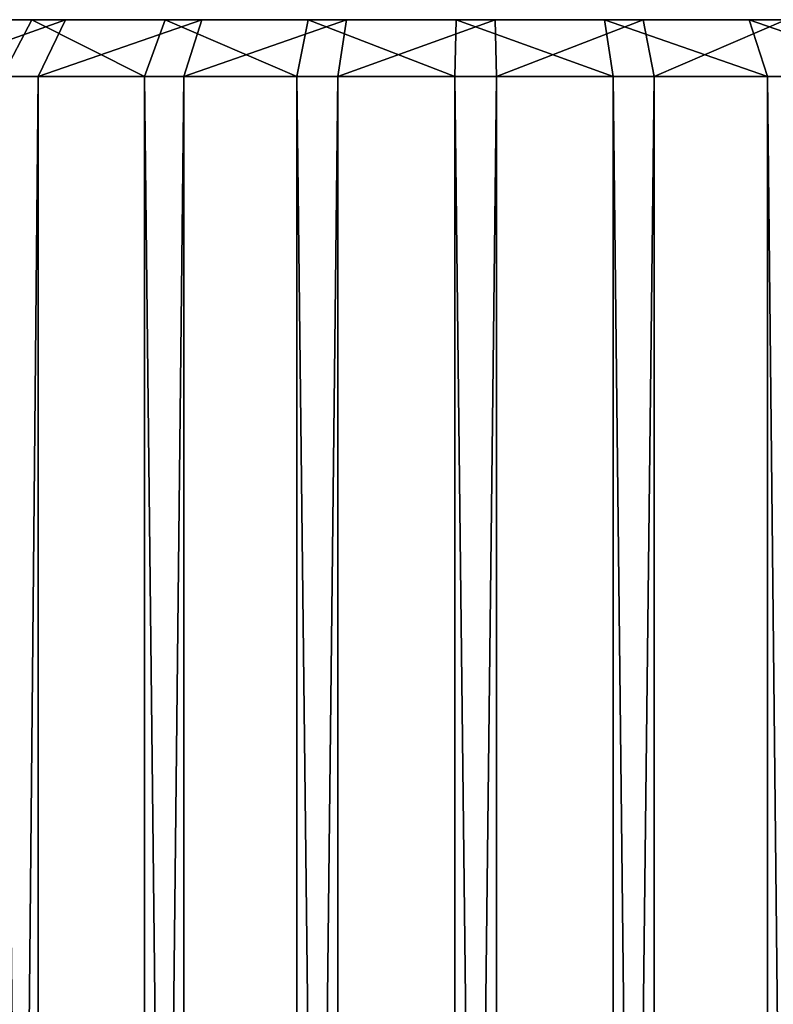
# Model space of a CAD drawing. Extents: x 12 to 103, y 2 to 366.
# Tile 655 of 656: x 54.72 to 61.34, y 357.29 to 365.93. Entities that reach past the tile are written whole.
import ezdxf

# ---------------------------------------------------------------- set-up
doc = ezdxf.new("R2010")
doc.units = 0
doc.header["$LTSCALE"] = 2.54
doc.layers.get('0').update_dxf_attribs({"color": 13, "linetype": 'CONTINUOUS'})

# ---------------------------------------------------------------- blocks, each defined once
blk = doc.blocks.new('SZCZOTKA_DO_WC_EQULA_WISZ_')
at = {"color": 0}
for p, q in [((51.2246, 365.935, 58.551), (58.7226, 365.935, 58.7226)), ((51.2246, 365.935, 58.551), (58.7226, 365.935, 58.7226)), ((58.7226, 365.935, 58.7226), (51.3087, 365.935, 59.8556)), ((58.7226, 365.935, 58.7226), (51.3087, 365.935, 59.8556)), ((51.3683, 365.935, 57.2516), (58.7226, 365.935, 58.7226)), ((51.3683, 365.935, 57.2516), (58.7226, 365.935, 58.7226)), ((51.6181, 365.935, 61.1258), (58.7226, 365.935, 58.7226)), ((51.6181, 365.935, 61.1258), (58.7226, 365.935, 58.7226)), ((58.7226, 365.935, 58.7226), (51.7355, 365.935, 55.9969)), ((58.7226, 365.935, 58.7226), (51.7355, 365.935, 55.9969)), ((52.1433, 365.935, 62.323), (58.7226, 365.935, 58.7226)), ((52.1433, 365.935, 62.323), (58.7226, 365.935, 58.7226)), ((52.315, 365.935, 54.825), (58.7226, 365.935, 58.7226)), ((52.315, 365.935, 54.825), (58.7226, 365.935, 58.7226)), ((58.7226, 365.935, 58.7226), (52.8685, 365.935, 63.4108)), ((58.7226, 365.935, 58.7226), (52.8685, 365.935, 63.4108)), ((53.0891, 365.935, 53.7715), (58.7226, 365.935, 58.7226)), ((53.0891, 365.935, 53.7715), (58.7226, 365.935, 58.7226)), ((55.1222, 365.935, 52.1433), (53.7219, 365.435, 52.4782)), ((55.1222, 365.935, 52.1433), (53.7219, 365.435, 52.4782)), ((53.7715, 365.935, 64.3561), (58.7226, 365.935, 58.7226)), ((53.7715, 365.935, 64.3561), (58.7226, 365.935, 58.7226)), ((53.7715, 365.935, 64.3561), (54.825, 365.935, 65.1303)), ((53.7715, 365.935, 64.3561), (54.825, 365.935, 65.1303)), ((58.7226, 365.935, 58.7226), (54.0345, 365.935, 52.8685)), ((55.1222, 365.935, 52.1433), (54.0345, 365.935, 52.8685)), ((58.7226, 365.935, 58.7226), (54.0345, 365.935, 52.8685)), ((55.1222, 365.935, 52.1433), (54.0345, 365.935, 52.8685)), ((54.825, 365.935, 65.1303), (54.5651, 365.435, 65.5575)), ((54.825, 365.935, 65.1303), (54.5651, 365.435, 65.5575)), ((54.825, 365.935, 65.1303), (58.7226, 365.935, 58.7226)), ((54.825, 365.935, 65.1303), (58.7226, 365.935, 58.7226)), ((54.825, 365.935, 65.1303), (55.9969, 365.935, 65.7098)), ((54.825, 365.935, 65.1303), (55.9969, 365.935, 65.7098)), ((54.825, 365.935, 65.1303), (55.8152, 365.435, 66.1756)), ((54.825, 365.935, 65.1303), (55.8152, 365.435, 66.1756)), ((55.1222, 365.935, 52.1433), (54.8822, 365.435, 51.7047)), ((55.1222, 365.935, 52.1433), (54.8822, 365.435, 51.7047)), ((56.3194, 365.935, 51.6181), (54.8822, 365.435, 51.7047)), ((56.3194, 365.935, 51.6181), (54.8822, 365.435, 51.7047)), ((56.3194, 365.935, 51.6181), (55.1222, 365.935, 52.1433)), ((55.1222, 365.935, 52.1433), (58.7226, 365.935, 58.7226)), ((55.1222, 365.935, 52.1433), (58.7226, 365.935, 58.7226)), ((56.3194, 365.935, 51.6181), (55.1222, 365.935, 52.1433)), ((55.9969, 365.935, 65.7098), (55.8152, 365.435, 66.1756)), ((55.9969, 365.935, 65.7098), (55.8152, 365.435, 66.1756)), ((55.9969, 365.935, 65.7098), (57.2516, 365.935, 66.077)), ((58.7226, 365.935, 58.7226), (55.9969, 365.935, 65.7098)), ((58.7226, 365.935, 58.7226), (55.9969, 365.935, 65.7098)), ((55.9969, 365.935, 65.7098), (57.2516, 365.935, 66.077)), ((55.9969, 365.935, 65.7098), (57.1535, 365.435, 66.5672)), ((55.9969, 365.935, 65.7098), (57.1535, 365.435, 66.5672)), ((56.3194, 365.935, 51.6181), (56.1592, 365.435, 51.1445)), ((56.3194, 365.935, 51.6181), (56.1592, 365.435, 51.1445)), ((57.5896, 365.935, 51.3087), (56.1592, 365.435, 51.1445)), ((57.5896, 365.935, 51.3087), (56.1592, 365.435, 51.1445)), ((57.5896, 365.935, 51.3087), (56.3194, 365.935, 51.6181)), ((56.3194, 365.935, 51.6181), (58.7226, 365.935, 58.7226)), ((56.3194, 365.935, 51.6181), (58.7226, 365.935, 58.7226)), ((57.5896, 365.935, 51.3087), (56.3194, 365.935, 51.6181)), ((57.2516, 365.935, 66.077), (57.1535, 365.435, 66.5672)), ((57.2516, 365.935, 66.077), (57.1535, 365.435, 66.5672)), ((57.2516, 365.935, 66.077), (58.7226, 365.935, 58.7226)), ((57.2516, 365.935, 66.077), (58.7226, 365.935, 58.7226)), ((57.2516, 365.935, 66.077), (58.551, 365.935, 66.2207)), ((57.2516, 365.935, 66.077), (58.551, 365.935, 66.2207)), ((57.2516, 365.935, 66.077), (58.5396, 365.435, 66.7205)), ((57.2516, 365.935, 66.077), (58.5396, 365.435, 66.7205)), ((57.5896, 365.935, 51.3087), (57.5141, 365.435, 50.8144)), ((57.5896, 365.935, 51.3087), (57.5141, 365.435, 50.8144)), ((58.8943, 365.935, 51.2246), (57.5141, 365.435, 50.8144)), ((58.8943, 365.935, 51.2246), (57.5141, 365.435, 50.8144)), ((58.7226, 365.935, 58.7226), (57.5896, 365.935, 51.3087)), ((58.8943, 365.935, 51.2246), (57.5896, 365.935, 51.3087)), ((58.7226, 365.935, 58.7226), (57.5896, 365.935, 51.3087)), ((58.8943, 365.935, 51.2246), (57.5896, 365.935, 51.3087)), ((58.551, 365.935, 66.2207), (58.5396, 365.435, 66.7205)), ((58.551, 365.935, 66.2207), (58.5396, 365.435, 66.7205)), ((58.551, 365.935, 66.2207), (58.7226, 365.935, 58.7226)), ((58.551, 365.935, 66.2207), (58.7226, 365.935, 58.7226)), ((58.551, 365.935, 66.2207), (59.8556, 365.935, 66.1366)), ((58.551, 365.935, 66.2207), (59.8556, 365.935, 66.1366)), ((58.551, 365.935, 66.2207), (59.9312, 365.435, 66.6308)), ((58.551, 365.935, 66.2207), (59.9312, 365.435, 66.6308)), ((66.077, 365.935, 60.1937), (58.7226, 365.935, 58.7226)), ((58.7226, 365.935, 58.7226), (65.7098, 365.935, 61.4484)), ((66.077, 365.935, 60.1937), (58.7226, 365.935, 58.7226)), ((66.2207, 365.935, 58.8943), (58.7226, 365.935, 58.7226)), ((66.2207, 365.935, 58.8943), (58.7226, 365.935, 58.7226)), ((66.1366, 365.935, 57.5896), (58.7226, 365.935, 58.7226)), ((64.3561, 365.935, 63.6738), (58.7226, 365.935, 58.7226)), ((58.7226, 365.935, 58.7226), (63.4108, 365.935, 64.5768)), ((64.3561, 365.935, 63.6738), (58.7226, 365.935, 58.7226)), ((65.1303, 365.935, 62.6203), (58.7226, 365.935, 58.7226)), ((65.1303, 365.935, 62.6203), (58.7226, 365.935, 58.7226)), ((58.7226, 365.935, 58.7226), (65.7098, 365.935, 61.4484)), ((61.1258, 365.935, 65.8272), (58.7226, 365.935, 58.7226)), ((58.7226, 365.935, 58.7226), (59.8556, 365.935, 66.1366)), ((61.1258, 365.935, 65.8272), (58.7226, 365.935, 58.7226)), ((62.323, 365.935, 65.3019), (58.7226, 365.935, 58.7226)), ((62.323, 365.935, 65.3019), (58.7226, 365.935, 58.7226)), ((58.7226, 365.935, 58.7226), (63.4108, 365.935, 64.5768)), ((58.7226, 365.935, 58.7226), (59.8556, 365.935, 66.1366)), ((60.1937, 365.935, 51.3683), (58.7226, 365.935, 58.7226)), ((58.7226, 365.935, 58.7226), (61.4484, 365.935, 51.7355)), ((60.1937, 365.935, 51.3683), (58.7226, 365.935, 58.7226)), ((58.8943, 365.935, 51.2246), (58.7226, 365.935, 58.7226)), ((58.8943, 365.935, 51.2246), (58.7226, 365.935, 58.7226)), ((63.6738, 365.935, 53.0891), (58.7226, 365.935, 58.7226)), ((58.7226, 365.935, 58.7226), (64.5768, 365.935, 54.0345)), ((63.6738, 365.935, 53.0891), (58.7226, 365.935, 58.7226)), ((62.6203, 365.935, 52.315), (58.7226, 365.935, 58.7226)), ((62.6203, 365.935, 52.315), (58.7226, 365.935, 58.7226)), ((58.7226, 365.935, 58.7226), (61.4484, 365.935, 51.7355)), ((65.8272, 365.935, 56.3194), (58.7226, 365.935, 58.7226)), ((66.1366, 365.935, 57.5896), (58.7226, 365.935, 58.7226)), ((65.8272, 365.935, 56.3194), (58.7226, 365.935, 58.7226)), ((65.3019, 365.935, 55.1222), (58.7226, 365.935, 58.7226)), ((65.3019, 365.935, 55.1222), (58.7226, 365.935, 58.7226)), ((58.7226, 365.935, 58.7226), (64.5768, 365.935, 54.0345)), ((60.1937, 365.935, 51.3683), (58.8943, 365.935, 51.2246)), ((58.8943, 365.935, 51.2246), (58.9057, 365.435, 50.7247)), ((58.8943, 365.935, 51.2246), (58.9057, 365.435, 50.7247)), ((60.1937, 365.935, 51.3683), (58.8943, 365.935, 51.2246)), ((60.1937, 365.935, 51.3683), (58.9057, 365.435, 50.7247)), ((60.1937, 365.935, 51.3683), (58.9057, 365.435, 50.7247)), ((59.8556, 365.935, 66.1366), (61.1258, 365.935, 65.8272)), ((59.8556, 365.935, 66.1366), (61.1258, 365.935, 65.8272)), ((59.8556, 365.935, 66.1366), (61.2861, 365.435, 66.3008)), ((59.8556, 365.935, 66.1366), (61.2861, 365.435, 66.3008)), ((59.8556, 365.935, 66.1366), (59.9312, 365.435, 66.6308)), ((59.8556, 365.935, 66.1366), (59.9312, 365.435, 66.6308)), ((61.4484, 365.935, 51.7355), (60.1937, 365.935, 51.3683)), ((60.1937, 365.935, 51.3683), (60.2917, 365.435, 50.878)), ((60.1937, 365.935, 51.3683), (60.2917, 365.435, 50.878)), ((61.4484, 365.935, 51.7355), (60.1937, 365.935, 51.3683)), ((61.4484, 365.935, 51.7355), (60.2917, 365.435, 50.878)), ((61.4484, 365.935, 51.7355), (60.2917, 365.435, 50.878)), ((61.1258, 365.935, 65.8272), (62.323, 365.935, 65.3019)), ((61.1258, 365.935, 65.8272), (62.323, 365.935, 65.3019)), ((61.1258, 365.935, 65.8272), (62.5631, 365.435, 65.7406)), ((61.1258, 365.935, 65.8272), (62.5631, 365.435, 65.7406)), ((61.1258, 365.935, 65.8272), (61.2861, 365.435, 66.3008)), ((61.1258, 365.935, 65.8272), (61.2861, 365.435, 66.3008)), ((53.7219, 245.935, 52.4782), (54.8822, 365.435, 51.7047)), ((53.7219, 245.935, 52.4782), (54.8822, 365.435, 51.7047)), ((53.7219, 365.435, 52.4782), (54.8822, 365.435, 51.7047)), ((53.7219, 365.435, 52.4782), (54.8822, 365.435, 51.7047)), ((55.8152, 365.435, 66.1756), (54.5651, 365.435, 65.5575)), ((55.8152, 365.435, 66.1756), (54.5651, 365.435, 65.5575)), ((54.8822, 245.935, 51.7047), (56.1592, 365.435, 51.1445)), ((54.8822, 245.935, 51.7047), (56.1592, 365.435, 51.1445)), ((54.8822, 245.935, 51.7047), (54.8822, 365.435, 51.7047)), ((54.8822, 365.435, 51.7047), (56.1592, 365.435, 51.1445)), ((54.8822, 245.935, 51.7047), (54.8822, 365.435, 51.7047)), ((54.8822, 365.435, 51.7047), (56.1592, 365.435, 51.1445)), ((55.8152, 245.935, 66.1756), (55.8152, 365.435, 66.1756)), ((55.8152, 245.935, 66.1756), (55.8152, 365.435, 66.1756)), ((57.1535, 245.935, 66.5672), (55.8152, 365.435, 66.1756)), ((57.1535, 245.935, 66.5672), (55.8152, 365.435, 66.1756)), ((57.1535, 365.435, 66.5672), (55.8152, 365.435, 66.1756)), ((57.1535, 365.435, 66.5672), (55.8152, 365.435, 66.1756)), ((56.1592, 245.935, 51.1445), (57.5141, 365.435, 50.8144)), ((56.1592, 245.935, 51.1445), (57.5141, 365.435, 50.8144)), ((56.1592, 245.935, 51.1445), (56.1592, 365.435, 51.1445)), ((56.1592, 365.435, 51.1445), (57.5141, 365.435, 50.8144)), ((56.1592, 245.935, 51.1445), (56.1592, 365.435, 51.1445)), ((56.1592, 365.435, 51.1445), (57.5141, 365.435, 50.8144)), ((57.1535, 245.935, 66.5672), (57.1535, 365.435, 66.5672)), ((57.1535, 245.935, 66.5672), (57.1535, 365.435, 66.5672)), ((58.5396, 245.935, 66.7205), (57.1535, 365.435, 66.5672)), ((58.5396, 245.935, 66.7205), (57.1535, 365.435, 66.5672)), ((58.5396, 365.435, 66.7205), (57.1535, 365.435, 66.5672)), ((58.5396, 365.435, 66.7205), (57.1535, 365.435, 66.5672)), ((57.5141, 245.935, 50.8144), (58.9057, 365.435, 50.7247)), ((57.5141, 245.935, 50.8144), (58.9057, 365.435, 50.7247)), ((57.5141, 245.935, 50.8144), (57.5141, 365.435, 50.8144)), ((57.5141, 365.435, 50.8144), (58.9057, 365.435, 50.7247)), ((57.5141, 245.935, 50.8144), (57.5141, 365.435, 50.8144)), ((57.5141, 365.435, 50.8144), (58.9057, 365.435, 50.7247)), ((58.5396, 245.935, 66.7205), (58.5396, 365.435, 66.7205)), ((58.5396, 245.935, 66.7205), (58.5396, 365.435, 66.7205)), ((59.9312, 245.935, 66.6308), (58.5396, 365.435, 66.7205)), ((59.9312, 245.935, 66.6308), (58.5396, 365.435, 66.7205)), ((59.9312, 365.435, 66.6308), (58.5396, 365.435, 66.7205)), ((59.9312, 365.435, 66.6308), (58.5396, 365.435, 66.7205)), ((58.9057, 245.935, 50.7247), (60.2917, 365.435, 50.878)), ((58.9057, 245.935, 50.7247), (60.2917, 365.435, 50.878)), ((58.9057, 245.935, 50.7247), (58.9057, 365.435, 50.7247)), ((58.9057, 365.435, 50.7247), (60.2917, 365.435, 50.878)), ((58.9057, 245.935, 50.7247), (58.9057, 365.435, 50.7247)), ((58.9057, 365.435, 50.7247), (60.2917, 365.435, 50.878)), ((59.9312, 245.935, 66.6308), (59.9312, 365.435, 66.6308)), ((59.9312, 245.935, 66.6308), (59.9312, 365.435, 66.6308)), ((61.2861, 245.935, 66.3008), (59.9312, 365.435, 66.6308)), ((61.2861, 245.935, 66.3008), (59.9312, 365.435, 66.6308)), ((61.2861, 365.435, 66.3008), (59.9312, 365.435, 66.6308)), ((61.2861, 365.435, 66.3008), (59.9312, 365.435, 66.6308)), ((60.2917, 245.935, 50.878), (60.2917, 365.435, 50.878)), ((60.2917, 365.435, 50.878), (61.6301, 365.435, 51.2697)), ((60.2917, 245.935, 50.878), (60.2917, 365.435, 50.878)), ((60.2917, 365.435, 50.878), (61.6301, 365.435, 51.2697)), ((61.2861, 245.935, 66.3008), (61.2861, 365.435, 66.3008)), ((61.2861, 245.935, 66.3008), (61.2861, 365.435, 66.3008)), ((62.5631, 245.935, 65.7406), (61.2861, 365.435, 66.3008)), ((62.5631, 245.935, 65.7406), (61.2861, 365.435, 66.3008)), ((62.5631, 365.435, 65.7406), (61.2861, 365.435, 66.3008)), ((62.5631, 365.435, 65.7406), (61.2861, 365.435, 66.3008))]:
    blk.add_line(p, q, dxfattribs=at)
mesh = blk.add_polyface(dxfattribs=at)
corners = [(58.7226, 365.935, 58.7226), (51.3683, 365.935, 57.2516), (51.2246, 365.935, 58.551)]
mesh.append_faces([[corners[k] for k in face] for face in [(0, 1, 2)]], dxfattribs={"color": 0})
mesh = blk.add_polyface(dxfattribs=at)
corners = [(51.3087, 365.935, 59.8556), (58.7226, 365.935, 58.7226), (51.2246, 365.935, 58.551)]
mesh.append_faces([[corners[k] for k in face] for face in [(0, 1, 2)]], dxfattribs={"color": 0})
mesh = blk.add_polyface(dxfattribs=at)
corners = [(51.6181, 365.935, 61.1258), (58.7226, 365.935, 58.7226), (51.3087, 365.935, 59.8556)]
mesh.append_faces([[corners[k] for k in face] for face in [(0, 1, 2)]], dxfattribs={"color": 0})
mesh = blk.add_polyface(dxfattribs=at)
corners = [(58.7226, 365.935, 58.7226), (51.7355, 365.935, 55.9969), (51.3683, 365.935, 57.2516)]
mesh.append_faces([[corners[k] for k in face] for face in [(0, 1, 2)]], dxfattribs={"color": 0})
mesh = blk.add_polyface(dxfattribs=at)
corners = [(52.1433, 365.935, 62.323), (58.7226, 365.935, 58.7226), (51.6181, 365.935, 61.1258)]
mesh.append_faces([[corners[k] for k in face] for face in [(0, 1, 2)]], dxfattribs={"color": 0})
mesh = blk.add_polyface(dxfattribs=at)
corners = [(58.7226, 365.935, 58.7226), (52.315, 365.935, 54.825), (51.7355, 365.935, 55.9969)]
mesh.append_faces([[corners[k] for k in face] for face in [(0, 1, 2)]], dxfattribs={"color": 0})
mesh = blk.add_polyface(dxfattribs=at)
corners = [(52.8685, 365.935, 63.4108), (58.7226, 365.935, 58.7226), (52.1433, 365.935, 62.323)]
mesh.append_faces([[corners[k] for k in face] for face in [(0, 1, 2)]], dxfattribs={"color": 0})
mesh = blk.add_polyface(dxfattribs=at)
corners = [(58.7226, 365.935, 58.7226), (53.0891, 365.935, 53.7715), (52.315, 365.935, 54.825)]
mesh.append_faces([[corners[k] for k in face] for face in [(0, 1, 2)]], dxfattribs={"color": 0})
mesh = blk.add_polyface(dxfattribs=at)
corners = [(53.7715, 365.935, 64.3561), (58.7226, 365.935, 58.7226), (52.8685, 365.935, 63.4108)]
mesh.append_faces([[corners[k] for k in face] for face in [(0, 1, 2)]], dxfattribs={"color": 0})
mesh = blk.add_polyface(dxfattribs=at)
corners = [(58.7226, 365.935, 58.7226), (54.0345, 365.935, 52.8685), (53.0891, 365.935, 53.7715)]
mesh.append_faces([[corners[k] for k in face] for face in [(0, 1, 2)]], dxfattribs={"color": 0})
mesh = blk.add_polyface(dxfattribs=at)
corners = [(54.0345, 365.935, 52.8685), (55.1222, 365.935, 52.1433), (53.7219, 365.435, 52.4782)]
mesh.append_faces([[corners[k] for k in face] for face in [(0, 1, 2)]], dxfattribs={"color": 0})
mesh = blk.add_polyface(dxfattribs=at)
corners = [(53.7219, 365.435, 52.4782), (55.1222, 365.935, 52.1433), (54.8822, 365.435, 51.7047)]
mesh.append_faces([[corners[k] for k in face] for face in [(0, 1, 2)]], dxfattribs={"color": 0})
mesh = blk.add_polyface(dxfattribs=at)
corners = [(54.825, 365.935, 65.1303), (58.7226, 365.935, 58.7226), (53.7715, 365.935, 64.3561)]
mesh.append_faces([[corners[k] for k in face] for face in [(0, 1, 2)]], dxfattribs={"color": 0})
mesh = blk.add_polyface(dxfattribs=at)
corners = [(54.5651, 365.435, 65.5575), (54.825, 365.935, 65.1303), (53.7715, 365.935, 64.3561)]
mesh.append_faces([[corners[k] for k in face] for face in [(0, 1, 2)]], dxfattribs={"color": 0})
mesh = blk.add_polyface(dxfattribs=at)
corners = [(58.7226, 365.935, 58.7226), (55.1222, 365.935, 52.1433), (54.0345, 365.935, 52.8685)]
mesh.append_faces([[corners[k] for k in face] for face in [(0, 1, 2)]], dxfattribs={"color": 0})
mesh = blk.add_polyface(dxfattribs=at)
corners = [(55.8152, 365.435, 66.1756), (54.825, 365.935, 65.1303), (54.5651, 365.435, 65.5575)]
mesh.append_faces([[corners[k] for k in face] for face in [(0, 1, 2)]], dxfattribs={"color": 0})
mesh = blk.add_polyface(dxfattribs=at)
corners = [(55.9969, 365.935, 65.7098), (58.7226, 365.935, 58.7226), (54.825, 365.935, 65.1303)]
mesh.append_faces([[corners[k] for k in face] for face in [(0, 1, 2)]], dxfattribs={"color": 0})
mesh = blk.add_polyface(dxfattribs=at)
corners = [(55.8152, 365.435, 66.1756), (55.9969, 365.935, 65.7098), (54.825, 365.935, 65.1303)]
mesh.append_faces([[corners[k] for k in face] for face in [(0, 1, 2)]], dxfattribs={"color": 0})
mesh = blk.add_polyface(dxfattribs=at)
corners = [(55.1222, 365.935, 52.1433), (56.3194, 365.935, 51.6181), (54.8822, 365.435, 51.7047)]
mesh.append_faces([[corners[k] for k in face] for face in [(0, 1, 2)]], dxfattribs={"color": 0})
mesh = blk.add_polyface(dxfattribs=at)
corners = [(54.8822, 365.435, 51.7047), (56.3194, 365.935, 51.6181), (56.1592, 365.435, 51.1445)]
mesh.append_faces([[corners[k] for k in face] for face in [(0, 1, 2)]], dxfattribs={"color": 0})
mesh = blk.add_polyface(dxfattribs=at)
corners = [(58.7226, 365.935, 58.7226), (56.3194, 365.935, 51.6181), (55.1222, 365.935, 52.1433)]
mesh.append_faces([[corners[k] for k in face] for face in [(0, 1, 2)]], dxfattribs={"color": 0})
mesh = blk.add_polyface(dxfattribs=at)
corners = [(57.1535, 365.435, 66.5672), (55.9969, 365.935, 65.7098), (55.8152, 365.435, 66.1756)]
mesh.append_faces([[corners[k] for k in face] for face in [(0, 1, 2)]], dxfattribs={"color": 0})
mesh = blk.add_polyface(dxfattribs=at)
corners = [(57.2516, 365.935, 66.077), (58.7226, 365.935, 58.7226), (55.9969, 365.935, 65.7098)]
mesh.append_faces([[corners[k] for k in face] for face in [(0, 1, 2)]], dxfattribs={"color": 0})
mesh = blk.add_polyface(dxfattribs=at)
corners = [(57.1535, 365.435, 66.5672), (57.2516, 365.935, 66.077), (55.9969, 365.935, 65.7098)]
mesh.append_faces([[corners[k] for k in face] for face in [(0, 1, 2)]], dxfattribs={"color": 0})
mesh = blk.add_polyface(dxfattribs=at)
corners = [(56.3194, 365.935, 51.6181), (57.5896, 365.935, 51.3087), (56.1592, 365.435, 51.1445)]
mesh.append_faces([[corners[k] for k in face] for face in [(0, 1, 2)]], dxfattribs={"color": 0})
mesh = blk.add_polyface(dxfattribs=at)
corners = [(57.5896, 365.935, 51.3087), (57.5141, 365.435, 50.8144), (56.1592, 365.435, 51.1445)]
mesh.append_faces([[corners[k] for k in face] for face in [(0, 1, 2)]], dxfattribs={"color": 0})
mesh = blk.add_polyface(dxfattribs=at)
corners = [(58.7226, 365.935, 58.7226), (57.5896, 365.935, 51.3087), (56.3194, 365.935, 51.6181)]
mesh.append_faces([[corners[k] for k in face] for face in [(0, 1, 2)]], dxfattribs={"color": 0})
mesh = blk.add_polyface(dxfattribs=at)
corners = [(58.5396, 365.435, 66.7205), (57.2516, 365.935, 66.077), (57.1535, 365.435, 66.5672)]
mesh.append_faces([[corners[k] for k in face] for face in [(0, 1, 2)]], dxfattribs={"color": 0})
mesh = blk.add_polyface(dxfattribs=at)
corners = [(58.551, 365.935, 66.2207), (58.7226, 365.935, 58.7226), (57.2516, 365.935, 66.077)]
mesh.append_faces([[corners[k] for k in face] for face in [(0, 1, 2)]], dxfattribs={"color": 0})
mesh = blk.add_polyface(dxfattribs=at)
corners = [(58.5396, 365.435, 66.7205), (58.551, 365.935, 66.2207), (57.2516, 365.935, 66.077)]
mesh.append_faces([[corners[k] for k in face] for face in [(0, 1, 2)]], dxfattribs={"color": 0})
mesh = blk.add_polyface(dxfattribs=at)
corners = [(58.8943, 365.935, 51.2246), (57.5141, 365.435, 50.8144), (57.5896, 365.935, 51.3087)]
mesh.append_faces([[corners[k] for k in face] for face in [(0, 1, 2)]], dxfattribs={"color": 0})
mesh = blk.add_polyface(dxfattribs=at)
corners = [(58.9057, 365.435, 50.7247), (57.5141, 365.435, 50.8144), (58.8943, 365.935, 51.2246)]
mesh.append_faces([[corners[k] for k in face] for face in [(0, 1, 2)]], dxfattribs={"color": 0})
mesh = blk.add_polyface(dxfattribs=at)
corners = [(58.7226, 365.935, 58.7226), (58.8943, 365.935, 51.2246), (57.5896, 365.935, 51.3087)]
mesh.append_faces([[corners[k] for k in face] for face in [(0, 1, 2)]], dxfattribs={"color": 0})
mesh = blk.add_polyface(dxfattribs=at)
corners = [(59.9312, 365.435, 66.6308), (58.551, 365.935, 66.2207), (58.5396, 365.435, 66.7205)]
mesh.append_faces([[corners[k] for k in face] for face in [(0, 1, 2)]], dxfattribs={"color": 0})
mesh = blk.add_polyface(dxfattribs=at)
corners = [(58.551, 365.935, 66.2207), (59.8556, 365.935, 66.1366), (58.7226, 365.935, 58.7226)]
mesh.append_faces([[corners[k] for k in face] for face in [(0, 1, 2)]], dxfattribs={"color": 0})
mesh = blk.add_polyface(dxfattribs=at)
corners = [(59.9312, 365.435, 66.6308), (59.8556, 365.935, 66.1366), (58.551, 365.935, 66.2207)]
mesh.append_faces([[corners[k] for k in face] for face in [(0, 1, 2)]], dxfattribs={"color": 0})
mesh = blk.add_polyface(dxfattribs=at)
corners = [(65.7098, 365.935, 61.4484), (66.077, 365.935, 60.1937), (58.7226, 365.935, 58.7226)]
mesh.append_faces([[corners[k] for k in face] for face in [(0, 1, 2)]], dxfattribs={"color": 0})
mesh = blk.add_polyface(dxfattribs=at)
corners = [(66.077, 365.935, 60.1937), (66.2207, 365.935, 58.8943), (58.7226, 365.935, 58.7226)]
mesh.append_faces([[corners[k] for k in face] for face in [(0, 1, 2)]], dxfattribs={"color": 0})
mesh = blk.add_polyface(dxfattribs=at)
corners = [(66.2207, 365.935, 58.8943), (66.1366, 365.935, 57.5896), (58.7226, 365.935, 58.7226)]
mesh.append_faces([[corners[k] for k in face] for face in [(0, 1, 2)]], dxfattribs={"color": 0})
mesh = blk.add_polyface(dxfattribs=at)
corners = [(63.4108, 365.935, 64.5768), (64.3561, 365.935, 63.6738), (58.7226, 365.935, 58.7226)]
mesh.append_faces([[corners[k] for k in face] for face in [(0, 1, 2)]], dxfattribs={"color": 0})
mesh = blk.add_polyface(dxfattribs=at)
corners = [(64.3561, 365.935, 63.6738), (65.1303, 365.935, 62.6203), (58.7226, 365.935, 58.7226)]
mesh.append_faces([[corners[k] for k in face] for face in [(0, 1, 2)]], dxfattribs={"color": 0})
mesh = blk.add_polyface(dxfattribs=at)
corners = [(65.1303, 365.935, 62.6203), (65.7098, 365.935, 61.4484), (58.7226, 365.935, 58.7226)]
mesh.append_faces([[corners[k] for k in face] for face in [(0, 1, 2)]], dxfattribs={"color": 0})
mesh = blk.add_polyface(dxfattribs=at)
corners = [(59.8556, 365.935, 66.1366), (61.1258, 365.935, 65.8272), (58.7226, 365.935, 58.7226)]
mesh.append_faces([[corners[k] for k in face] for face in [(0, 1, 2)]], dxfattribs={"color": 0})
mesh = blk.add_polyface(dxfattribs=at)
corners = [(61.1258, 365.935, 65.8272), (62.323, 365.935, 65.3019), (58.7226, 365.935, 58.7226)]
mesh.append_faces([[corners[k] for k in face] for face in [(0, 1, 2)]], dxfattribs={"color": 0})
mesh = blk.add_polyface(dxfattribs=at)
corners = [(62.323, 365.935, 65.3019), (63.4108, 365.935, 64.5768), (58.7226, 365.935, 58.7226)]
mesh.append_faces([[corners[k] for k in face] for face in [(0, 1, 2)]], dxfattribs={"color": 0})
mesh = blk.add_polyface(dxfattribs=at)
corners = [(58.7226, 365.935, 58.7226), (61.4484, 365.935, 51.7355), (60.1937, 365.935, 51.3683)]
mesh.append_faces([[corners[k] for k in face] for face in [(0, 1, 2)]], dxfattribs={"color": 0})
mesh = blk.add_polyface(dxfattribs=at)
corners = [(58.7226, 365.935, 58.7226), (60.1937, 365.935, 51.3683), (58.8943, 365.935, 51.2246)]
mesh.append_faces([[corners[k] for k in face] for face in [(0, 1, 2)]], dxfattribs={"color": 0})
mesh = blk.add_polyface(dxfattribs=at)
corners = [(58.7226, 365.935, 58.7226), (64.5768, 365.935, 54.0345), (63.6738, 365.935, 53.0891)]
mesh.append_faces([[corners[k] for k in face] for face in [(0, 1, 2)]], dxfattribs={"color": 0})
mesh = blk.add_polyface(dxfattribs=at)
corners = [(58.7226, 365.935, 58.7226), (63.6738, 365.935, 53.0891), (62.6203, 365.935, 52.315)]
mesh.append_faces([[corners[k] for k in face] for face in [(0, 1, 2)]], dxfattribs={"color": 0})
mesh = blk.add_polyface(dxfattribs=at)
corners = [(58.7226, 365.935, 58.7226), (62.6203, 365.935, 52.315), (61.4484, 365.935, 51.7355)]
mesh.append_faces([[corners[k] for k in face] for face in [(0, 1, 2)]], dxfattribs={"color": 0})
mesh = blk.add_polyface(dxfattribs=at)
corners = [(58.7226, 365.935, 58.7226), (66.1366, 365.935, 57.5896), (65.8272, 365.935, 56.3194)]
mesh.append_faces([[corners[k] for k in face] for face in [(0, 1, 2)]], dxfattribs={"color": 0})
mesh = blk.add_polyface(dxfattribs=at)
corners = [(58.7226, 365.935, 58.7226), (65.8272, 365.935, 56.3194), (65.3019, 365.935, 55.1222)]
mesh.append_faces([[corners[k] for k in face] for face in [(0, 1, 2)]], dxfattribs={"color": 0})
mesh = blk.add_polyface(dxfattribs=at)
corners = [(58.7226, 365.935, 58.7226), (65.3019, 365.935, 55.1222), (64.5768, 365.935, 54.0345)]
mesh.append_faces([[corners[k] for k in face] for face in [(0, 1, 2)]], dxfattribs={"color": 0})
mesh = blk.add_polyface(dxfattribs=at)
corners = [(60.1937, 365.935, 51.3683), (58.9057, 365.435, 50.7247), (58.8943, 365.935, 51.2246)]
mesh.append_faces([[corners[k] for k in face] for face in [(0, 1, 2)]], dxfattribs={"color": 0})
mesh = blk.add_polyface(dxfattribs=at)
corners = [(60.1937, 365.935, 51.3683), (60.2917, 365.435, 50.878), (58.9057, 365.435, 50.7247)]
mesh.append_faces([[corners[k] for k in face] for face in [(0, 1, 2)]], dxfattribs={"color": 0})
mesh = blk.add_polyface(dxfattribs=at)
corners = [(61.2861, 365.435, 66.3008), (61.1258, 365.935, 65.8272), (59.8556, 365.935, 66.1366)]
mesh.append_faces([[corners[k] for k in face] for face in [(0, 1, 2)]], dxfattribs={"color": 0})
mesh = blk.add_polyface(dxfattribs=at)
corners = [(59.9312, 365.435, 66.6308), (61.2861, 365.435, 66.3008), (59.8556, 365.935, 66.1366)]
mesh.append_faces([[corners[k] for k in face] for face in [(0, 1, 2)]], dxfattribs={"color": 0})
mesh = blk.add_polyface(dxfattribs=at)
corners = [(61.4484, 365.935, 51.7355), (60.2917, 365.435, 50.878), (60.1937, 365.935, 51.3683)]
mesh.append_faces([[corners[k] for k in face] for face in [(0, 1, 2)]], dxfattribs={"color": 0})
mesh = blk.add_polyface(dxfattribs=at)
corners = [(61.4484, 365.935, 51.7355), (61.6301, 365.435, 51.2697), (60.2917, 365.435, 50.878)]
mesh.append_faces([[corners[k] for k in face] for face in [(0, 1, 2)]], dxfattribs={"color": 0})
mesh = blk.add_polyface(dxfattribs=at)
corners = [(61.1258, 365.935, 65.8272), (62.5631, 365.435, 65.7406), (62.323, 365.935, 65.3019)]
mesh.append_faces([[corners[k] for k in face] for face in [(0, 1, 2)]], dxfattribs={"color": 0})
mesh = blk.add_polyface(dxfattribs=at)
corners = [(61.2861, 365.435, 66.3008), (62.5631, 365.435, 65.7406), (61.1258, 365.935, 65.8272)]
mesh.append_faces([[corners[k] for k in face] for face in [(0, 1, 2)]], dxfattribs={"color": 0})
mesh = blk.add_polyface(dxfattribs=at)
corners = [(54.8822, 245.935, 51.7047), (53.7219, 245.935, 52.4782), (54.8822, 365.435, 51.7047)]
mesh.append_faces([[corners[k] for k in face] for face in [(0, 1, 2)]], dxfattribs={"color": 0})
mesh = blk.add_polyface(dxfattribs=at)
corners = [(54.8822, 365.435, 51.7047), (53.7219, 245.935, 52.4782), (53.7219, 365.435, 52.4782)]
mesh.append_faces([[corners[k] for k in face] for face in [(0, 1, 2)]], dxfattribs={"color": 0})
mesh = blk.add_polyface(dxfattribs=at)
corners = [(55.8152, 245.935, 66.1756), (54.5651, 365.435, 65.5575), (54.5651, 245.935, 65.5575)]
mesh.append_faces([[corners[k] for k in face] for face in [(0, 1, 2)]], dxfattribs={"color": 0})
mesh = blk.add_polyface(dxfattribs=at)
corners = [(55.8152, 365.435, 66.1756), (54.5651, 365.435, 65.5575), (55.8152, 245.935, 66.1756)]
mesh.append_faces([[corners[k] for k in face] for face in [(0, 1, 2)]], dxfattribs={"color": 0})
mesh = blk.add_polyface(dxfattribs=at)
corners = [(56.1592, 245.935, 51.1445), (54.8822, 245.935, 51.7047), (56.1592, 365.435, 51.1445)]
mesh.append_faces([[corners[k] for k in face] for face in [(0, 1, 2)]], dxfattribs={"color": 0})
mesh = blk.add_polyface(dxfattribs=at)
corners = [(56.1592, 365.435, 51.1445), (54.8822, 245.935, 51.7047), (54.8822, 365.435, 51.7047)]
mesh.append_faces([[corners[k] for k in face] for face in [(0, 1, 2)]], dxfattribs={"color": 0})
mesh = blk.add_polyface(dxfattribs=at)
corners = [(57.1535, 245.935, 66.5672), (55.8152, 365.435, 66.1756), (55.8152, 245.935, 66.1756)]
mesh.append_faces([[corners[k] for k in face] for face in [(0, 1, 2)]], dxfattribs={"color": 0})
mesh = blk.add_polyface(dxfattribs=at)
corners = [(57.1535, 365.435, 66.5672), (55.8152, 365.435, 66.1756), (57.1535, 245.935, 66.5672)]
mesh.append_faces([[corners[k] for k in face] for face in [(0, 1, 2)]], dxfattribs={"color": 0})
mesh = blk.add_polyface(dxfattribs=at)
corners = [(57.5141, 245.935, 50.8144), (56.1592, 245.935, 51.1445), (57.5141, 365.435, 50.8144)]
mesh.append_faces([[corners[k] for k in face] for face in [(0, 1, 2)]], dxfattribs={"color": 0})
mesh = blk.add_polyface(dxfattribs=at)
corners = [(57.5141, 365.435, 50.8144), (56.1592, 245.935, 51.1445), (56.1592, 365.435, 51.1445)]
mesh.append_faces([[corners[k] for k in face] for face in [(0, 1, 2)]], dxfattribs={"color": 0})
mesh = blk.add_polyface(dxfattribs=at)
corners = [(58.5396, 245.935, 66.7205), (57.1535, 365.435, 66.5672), (57.1535, 245.935, 66.5672)]
mesh.append_faces([[corners[k] for k in face] for face in [(0, 1, 2)]], dxfattribs={"color": 0})
mesh = blk.add_polyface(dxfattribs=at)
corners = [(58.5396, 365.435, 66.7205), (57.1535, 365.435, 66.5672), (58.5396, 245.935, 66.7205)]
mesh.append_faces([[corners[k] for k in face] for face in [(0, 1, 2)]], dxfattribs={"color": 0})
mesh = blk.add_polyface(dxfattribs=at)
corners = [(58.9057, 245.935, 50.7247), (57.5141, 245.935, 50.8144), (58.9057, 365.435, 50.7247)]
mesh.append_faces([[corners[k] for k in face] for face in [(0, 1, 2)]], dxfattribs={"color": 0})
mesh = blk.add_polyface(dxfattribs=at)
corners = [(58.9057, 365.435, 50.7247), (57.5141, 245.935, 50.8144), (57.5141, 365.435, 50.8144)]
mesh.append_faces([[corners[k] for k in face] for face in [(0, 1, 2)]], dxfattribs={"color": 0})
mesh = blk.add_polyface(dxfattribs=at)
corners = [(59.9312, 245.935, 66.6308), (58.5396, 365.435, 66.7205), (58.5396, 245.935, 66.7205)]
mesh.append_faces([[corners[k] for k in face] for face in [(0, 1, 2)]], dxfattribs={"color": 0})
mesh = blk.add_polyface(dxfattribs=at)
corners = [(59.9312, 365.435, 66.6308), (58.5396, 365.435, 66.7205), (59.9312, 245.935, 66.6308)]
mesh.append_faces([[corners[k] for k in face] for face in [(0, 1, 2)]], dxfattribs={"color": 0})
mesh = blk.add_polyface(dxfattribs=at)
corners = [(60.2917, 245.935, 50.878), (58.9057, 245.935, 50.7247), (60.2917, 365.435, 50.878)]
mesh.append_faces([[corners[k] for k in face] for face in [(0, 1, 2)]], dxfattribs={"color": 0})
mesh = blk.add_polyface(dxfattribs=at)
corners = [(60.2917, 365.435, 50.878), (58.9057, 245.935, 50.7247), (58.9057, 365.435, 50.7247)]
mesh.append_faces([[corners[k] for k in face] for face in [(0, 1, 2)]], dxfattribs={"color": 0})
mesh = blk.add_polyface(dxfattribs=at)
corners = [(61.2861, 245.935, 66.3008), (59.9312, 365.435, 66.6308), (59.9312, 245.935, 66.6308)]
mesh.append_faces([[corners[k] for k in face] for face in [(0, 1, 2)]], dxfattribs={"color": 0})
mesh = blk.add_polyface(dxfattribs=at)
corners = [(61.2861, 365.435, 66.3008), (59.9312, 365.435, 66.6308), (61.2861, 245.935, 66.3008)]
mesh.append_faces([[corners[k] for k in face] for face in [(0, 1, 2)]], dxfattribs={"color": 0})
mesh = blk.add_polyface(dxfattribs=at)
corners = [(61.6301, 245.935, 51.2697), (60.2917, 245.935, 50.878), (61.6301, 365.435, 51.2697)]
mesh.append_faces([[corners[k] for k in face] for face in [(0, 1, 2)]], dxfattribs={"color": 0})
mesh = blk.add_polyface(dxfattribs=at)
corners = [(61.6301, 365.435, 51.2697), (60.2917, 245.935, 50.878), (60.2917, 365.435, 50.878)]
mesh.append_faces([[corners[k] for k in face] for face in [(0, 1, 2)]], dxfattribs={"color": 0})
mesh = blk.add_polyface(dxfattribs=at)
corners = [(62.5631, 245.935, 65.7406), (61.2861, 365.435, 66.3008), (61.2861, 245.935, 66.3008)]
mesh.append_faces([[corners[k] for k in face] for face in [(0, 1, 2)]], dxfattribs={"color": 0})
mesh = blk.add_polyface(dxfattribs=at)
corners = [(62.5631, 365.435, 65.7406), (61.2861, 365.435, 66.3008), (62.5631, 245.935, 65.7406)]
mesh.append_faces([[corners[k] for k in face] for face in [(0, 1, 2)]], dxfattribs={"color": 0})

msp = doc.modelspace()

# ---------------------------------------------------------------- block references
at = {"color": 0}
msp.add_blockref('SZCZOTKA_DO_WC_EQULA_WISZ_', (0, 0), dxfattribs=at)

doc.saveas('drawing.dxf')
